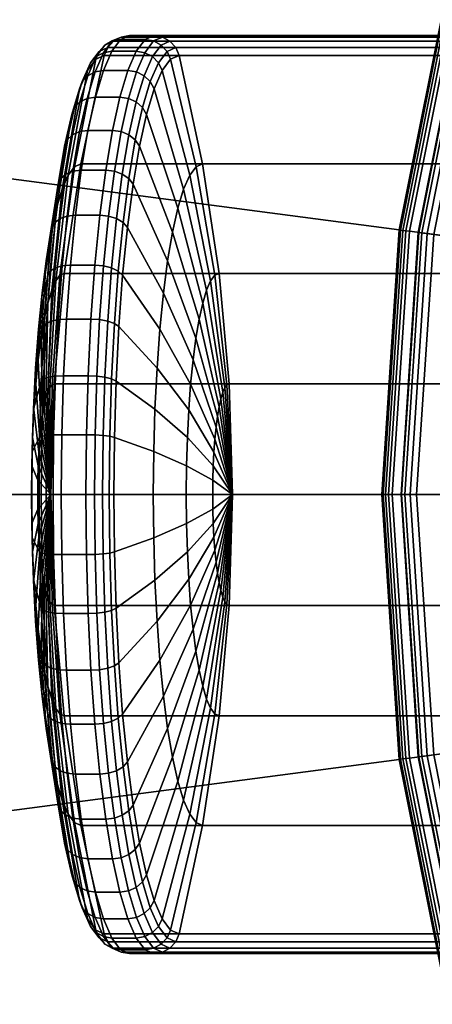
# Model space of a CAD drawing. Header units: inches. Extents: x -213 to 429, y -72 to 85.
# Tile 633 of 656: x 390.539 to 390.849, y 70.517 to 71.256. Entities that reach past the tile are written whole.
import ezdxf
from ezdxf.enums import TextEntityAlignment as Align

# ---------------------------------------------------------------- set-up
doc = ezdxf.new("R2010")
doc.units = ezdxf.units.IN
doc.header["$LTSCALE"] = 96
doc.header["$MEASUREMENT"] = 0
for name, color, linetype in [('A-FURN-3-BE_HOLD-BKCASE-BOTTOM-WOOD-HORIZONTAL', 33, 'Continuous'), ('A-FURN-3-BE_HOLD-BKCASE-SHELF-WOOD-HORIZONTAL', 33, 'Continuous'), ('A-FURN-3-BE_HOLD-BKCASE-TOP-FALSE', 251, 'Continuous'), ('A-FURN-3-BE_HOLD-STOR-TOP-WOOD-HORIZONTAL', 33, 'Continuous'), ('A-FURN-3-COLLECTION-UMA-LIGHT-BASE', 254, 'Continuous'), ('A-FURN-3-COLLECTION-UMA-LIGHT-CAP', 254, 'Continuous'), ('A-FURN-3-COLLECTION-UMA-LIGHT-HANDLE', 33, 'Continuous'), ('A-FURN-3-COLLECTION-UMA-LIGHT-LENS', 31, 'Continuous'), ('A-FURN-HAWORTH-ATT', 251, 'Continuous')]:
    doc.layers.add(name, color=color, linetype=linetype)
doc.styles.get("Standard").update_dxf_attribs({"font": 'trebuc.ttf'})

# ---------------------------------------------------------------- blocks, each defined once
blk = doc.blocks.new('HCPL-UMT2-11-3D-3')
at = {"layer": 'A-FURN-3-COLLECTION-UMA-LIGHT-BASE', "invisible_edges": 10}
for points in [[(-2.55494, 0.30015, 29.09843), (-2.47191, 0.71238, 29.09843), (2.47192, 0.71238, 29.09843), (2.55495, 0.30015, 29.09843)], [(-2.56971, -0.1201, 29.09843), (-2.55494, 0.30015, 29.09843), (2.55495, 0.30015, 29.09843), (2.56972, -0.1201, 29.09843)], [(-2.51581, -0.53715, 29.09843), (-2.56971, -0.1201, 29.09843), (2.56972, -0.1201, 29.09843), (2.51582, -0.53715, 29.09843)]]:
    blk.add_3dface(points, dxfattribs=at)
at = {"layer": 'A-FURN-HAWORTH-ATT', "flags": 1}
for tag, p in [('HAWMC', (0, 0)), ('HAWPN', (0, -0.16667)), ('HAWSN', (0, -0.33333))]:
    blk.add_attdef(tag, text='', height=0.1, dxfattribs=at).set_placement(p, align=Align.TOP_CENTER)
at = {"layer": 'A-FURN-3-COLLECTION-UMA-LIGHT-BASE'}
mesh = blk.add_polymesh((2, 77), dxfattribs=at)
for k, corner in enumerate([(0.86189, -2.63885, 29.92788), (0.91136, -2.57342, 29.45784), (0.91684, -2.56888, 29.43458), (0.92775, -2.56255, 29.41377), (0.94314, -2.55484, 29.39657), (0.96194, -2.54615, 29.38378), (0.98303, -2.53689, 29.3759), (1.00533, -2.52748, 29.37323), (1.4037, -2.32992, 29.37323), (1.76452, -2.0701, 29.37323), (2.0782, -1.75498, 29.37323), (2.33635, -1.39296, 29.37323), (2.53207, -0.99372, 29.37323), (2.66013, -0.56792, 29.37323), (2.71711, -0.12696, 29.37323), (2.70149, 0.3174, 29.37323), (2.61369, 0.75328, 29.37323), (2.45605, 1.16903, 29.37323), (2.23278, 1.55354, 29.37323), (1.94984, 1.89654, 29.37323), (1.61481, 2.18886, 29.37323), (1.23663, 2.4227, 29.37323), (0.82541, 2.5918, 29.37323), (0.39213, 2.69164, 29.37323), (0.36359, 2.69613, 29.37673), (0.33675, 2.70076, 29.38702), (0.31319, 2.70535, 29.40348), (0.29433, 2.70973, 29.42518), (0.28121, 2.71376, 29.45085), (0.2747, 2.71731, 29.47899), (0.27014, 2.72201, 29.5221), (0.26038, 2.72764, 29.57077), (0.24208, 2.73374, 29.61682), (0.21572, 2.73996, 29.6588), (0.18198, 2.74585, 29.69516), (0.14244, 2.75107, 29.72526), (0.09763, 2.75503, 29.74696), (0.04973, 2.75765, 29.76091), (-0.00001, 2.75848, 29.76525), (-0.04975, 2.75765, 29.76091), (-0.09765, 2.75503, 29.74696), (-0.14247, 2.75106, 29.72526), (-0.182, 2.74585, 29.69516), (-0.21574, 2.73996, 29.6588), (-0.2421, 2.73374, 29.61682), (-0.2604, 2.72763, 29.57077), (-0.27016, 2.722, 29.5221), (-0.27469, 2.71731, 29.47899), (-0.2812, 2.71376, 29.45085), (-0.29431, 2.70973, 29.42518), (-0.31322, 2.70535, 29.40348), (-0.33678, 2.70076, 29.38702), (-0.36361, 2.69612, 29.37673), (-0.39215, 2.69164, 29.37323), (-0.82543, 2.59179, 29.37323), (-1.23665, 2.42268, 29.37323), (-1.61483, 2.18884, 29.37323), (-1.94986, 1.89652, 29.37323), (-2.23278, 1.55351, 29.37323), (-2.45605, 1.169, 29.37323), (-2.61369, 0.75325, 29.37323), (-2.70149, 0.31737, 29.37323), (-2.7171, -0.12699, 29.37323), (-2.66011, -0.56796, 29.37323), (-2.53205, -0.99375, 29.37323), (-2.33632, -1.39299, 29.37323), (-2.07817, -1.755, 29.37323), (-1.76449, -2.07013, 29.37323), (-1.40366, -2.32994, 29.37323), (-1.00532, -2.52749, 29.37323), (-0.98302, -2.53689, 29.3759), (-0.96193, -2.54615, 29.38378), (-0.94313, -2.55484, 29.39657), (-0.92774, -2.56255, 29.41377), (-0.91683, -2.56888, 29.43458), (-0.91135, -2.57342, 29.45784), (-0.86185, -2.63886, 29.92788), (0.76323, -2.0306, 30.42788), (0.81314, -2.01362, 29.95784), (0.81807, -2.01186, 29.93458), (0.82722, -2.00857, 29.91377), (0.83981, -2.00397, 29.89657), (0.85499, -1.9983, 29.88378), (0.87186, -1.99185, 29.8759), (0.88954, -1.9849, 29.87323), (1.10237, -1.82976, 30.12323), (1.38573, -1.62572, 30.12323), (1.63207, -1.37824, 30.12323), (1.83481, -1.09393, 30.12323), (1.98851, -0.7804, 30.12323), (2.08908, -0.44601, 30.12323), (2.13383, -0.09971, 30.12323), (2.12156, 0.24926, 30.12323), (2.05261, 0.59157, 30.12323), (1.92881, 0.91807, 30.12323), (1.75347, 1.22004, 30.12323), (1.53127, 1.48941, 30.12323), (1.26816, 1.71898, 30.12323), (0.97117, 1.90261, 30.12323), (0.64822, 2.03541, 30.12323), (0.30795, 2.11382, 30.37323), (0.28549, 2.11698, 30.37673), (0.26431, 2.11972, 30.38702), (0.24566, 2.12197, 30.40348), (0.23064, 2.12365, 30.42518), (0.22015, 2.12476, 30.45085), (0.21483, 2.12531, 30.47899), (0.21096, 2.1257, 30.5221), (0.203, 2.12647, 30.57077), (0.18842, 2.12781, 30.61682), (0.16766, 2.12955, 30.6588), (0.14126, 2.13146, 30.69516), (0.11046, 2.13328, 30.72526), (0.07565, 2.1348, 30.74696), (0.03851, 2.13579, 30.76091), (-0.00001, 2.13614, 30.76525), (-0.03853, 2.13579, 30.76091), (-0.07567, 2.1348, 30.74696), (-0.11047, 2.13328, 30.72526), (-0.14128, 2.13146, 30.69516), (-0.16768, 2.12955, 30.6588), (-0.18844, 2.12781, 30.61682), (-0.20301, 2.12647, 30.57077), (-0.21097, 2.12569, 30.5221), (-0.21484, 2.12531, 30.47899), (-0.22017, 2.12476, 30.45085), (-0.23066, 2.12365, 30.42518), (-0.24567, 2.12196, 30.40348), (-0.26432, 2.11972, 30.38702), (-0.2855, 2.11697, 30.37673), (-0.30797, 2.11382, 30.37323), (-0.64823, 2.0354, 30.12323), (-0.97118, 1.9026, 30.12323), (-1.26817, 1.71896, 30.12323), (-1.53128, 1.48939, 30.12323), (-1.75347, 1.22002, 30.12323), (-1.92881, 0.91804, 30.12323), (-2.0526, 0.59154, 30.12323), (-2.12156, 0.24923, 30.12323), (-2.13382, -0.09973, 30.12323), (-2.08906, -0.44604, 30.12323), (-1.98849, -0.78042, 30.12323), (-1.83478, -1.09396, 30.12323), (-1.63205, -1.37826, 30.12323), (-1.3857, -1.62573, 30.12323), (-1.10233, -1.82977, 30.12323), (-0.8895, -1.98491, 29.87323), (-0.87182, -1.99186, 29.8759), (-0.85495, -1.99831, 29.88378), (-0.83978, -2.00398, 29.89657), (-0.82718, -2.00858, 29.91377), (-0.81803, -2.01187, 29.93458), (-0.8131, -2.01363, 29.95784), (-0.76319, -2.03061, 30.42788)]):
    mesh.set_mesh_vertex(divmod(k, 77), corner)
mesh = blk.add_polymesh((2, 17), dxfattribs=at)
for k, corner in enumerate([(-0.47867, -2.42367, 29.09843), (-0.88626, -2.30604, 29.09843), (-1.26772, -2.12041, 29.09843), (-1.6118, -1.87226, 29.09843), (-1.90835, -1.5689, 29.09843), (-2.14863, -1.21928, 29.09843), (-2.32555, -0.8337, 29.09843), (-2.43389, -0.42354, 29.09843), (-2.47046, -0.00089, 29.09843), (-2.43419, 0.42178, 29.09843), (-2.32614, 0.83202, 29.09843), (-2.14949, 1.21772, 29.09843), (-1.90947, 1.56751, 29.09843), (-1.61313, 1.87109, 29.09843), (-1.26923, 2.11948, 29.09843), (-0.8879, 2.30538, 29.09843), (-0.48039, 2.4233, 29.09843), (-0.47867, -2.42367, 29), (-0.88626, -2.30604, 29), (-1.26772, -2.12041, 29), (-1.6118, -1.87226, 29), (-1.90835, -1.5689, 29), (-2.14863, -1.21928, 29), (-2.32555, -0.8337, 29), (-2.43389, -0.42354, 29), (-2.47046, -0.00089, 29), (-2.43419, 0.42178, 29), (-2.32614, 0.83202, 29), (-2.14949, 1.21772, 29), (-1.90947, 1.56751, 29), (-1.61313, 1.87109, 29), (-1.26923, 2.11948, 29), (-0.8879, 2.30538, 29), (-0.48039, 2.4233, 29)]):
    mesh.set_mesh_vertex(divmod(k, 17), corner)
mesh = blk.add_polymesh((2, 17), dxfattribs=at)
for k, corner in enumerate([(-0.40162, -2.03357, 29), (-0.74361, -1.93487, 29), (-1.06367, -1.77912, 29), (-1.35237, -1.57091, 29), (-1.60119, -1.31638, 29), (-1.80279, -1.02303, 29), (-1.95123, -0.69952, 29), (-2.04214, -0.35537, 29), (-2.07283, -0.00075, 29), (-2.04239, 0.35389, 29), (-1.95173, 0.6981, 29), (-1.80352, 1.02172, 29), (-1.60213, 1.31521, 29), (-1.35349, 1.56992, 29), (-1.06494, 1.77834, 29), (-0.74499, 1.93431, 29), (-0.40307, 2.03325, 29), (-0.40162, -2.03357, 29.09843), (-0.74361, -1.93487, 29.09843), (-1.06367, -1.77912, 29.09843), (-1.35237, -1.57091, 29.09843), (-1.60119, -1.31638, 29.09843), (-1.80279, -1.02303, 29.09843), (-1.95123, -0.69952, 29.09843), (-2.04214, -0.35537, 29.09843), (-2.07283, -0.00075, 29.09843), (-2.04239, 0.35389, 29.09843), (-1.95173, 0.6981, 29.09843), (-1.80352, 1.02172, 29.09843), (-1.60213, 1.31521, 29.09843), (-1.35349, 1.56992, 29.09843), (-1.06494, 1.77834, 29.09843), (-0.74499, 1.93431, 29.09843), (-0.40307, 2.03325, 29.09843)]):
    mesh.set_mesh_vertex(divmod(k, 17), corner)
at = {"layer": 'A-FURN-3-COLLECTION-UMA-LIGHT-CAP'}
mesh = blk.add_polymesh((9, 9), dxfattribs=at)
for k, corner in enumerate([(-1.26913, 0.73272, 40.17836), (-1.27182, 0.73427, 40.17495), (-1.27318, 0.73506, 40.17061), (-1.30588, 0.75394, 39.91908), (-1.3056, 0.75377, 39.91405), (-1.30352, 0.75258, 39.90962), (-1.30004, 0.75056, 39.90659), (-1.29577, 0.7481, 39.90551), (-0.91514, 0.52835, 39.81754), (-1.35391, 0.5608, 40.17836), (-1.35678, 0.56199, 40.17495), (-1.35823, 0.56259, 40.17061), (-1.39312, 0.57704, 39.91908), (-1.39282, 0.57691, 39.91405), (-1.3906, 0.57599, 39.90962), (-1.38688, 0.57445, 39.90659), (-1.38234, 0.57257, 39.90551), (-0.97628, 0.40438, 39.81754), (-1.41553, 0.37928, 40.17836), (-1.41853, 0.38008, 40.17495), (-1.42005, 0.38049, 40.17061), (-1.45652, 0.39026, 39.91908), (-1.4562, 0.39018, 39.91405), (-1.45389, 0.38955, 39.90962), (-1.45, 0.38851, 39.90659), (-1.44525, 0.38724, 39.90551), (-1.02071, 0.27349, 39.81754), (-1.45293, 0.19127, 40.17836), (-1.45601, 0.19167, 40.17495), (-1.45756, 0.19188, 40.17061), (-1.49501, 0.19681, 39.91908), (-1.49468, 0.19676, 39.91405), (-1.4923, 0.19645, 39.90962), (-1.48831, 0.19593, 39.90659), (-1.48343, 0.19528, 39.90551), (-1.04768, 0.13791, 39.81754), (-1.46547, -0.00002, 40.17836), (-1.46857, -0.00002, 40.17495), (-1.47014, -0.00002, 40.17061), (-1.50791, -0.00002, 39.91908), (-1.50757, -0.00002, 39.91405), (-1.50518, -0.00002, 39.90962), (-1.50115, -0.00002, 39.90659), (-1.49623, -0.00002, 39.90551), (-1.05672, -0.00002, 39.81754), (-1.45293, -0.1913, 40.17836), (-1.45601, -0.1917, 40.17495), (-1.45756, -0.19191, 40.17061), (-1.49501, -0.19684, 39.91908), (-1.49468, -0.19679, 39.91405), (-1.4923, -0.19648, 39.90962), (-1.48831, -0.19596, 39.90659), (-1.48343, -0.19531, 39.90551), (-1.04768, -0.13795, 39.81754), (-1.41553, -0.37931, 40.17836), (-1.41853, -0.38011, 40.17495), (-1.42005, -0.38052, 40.17061), (-1.45652, -0.39029, 39.91908), (-1.4562, -0.39021, 39.91405), (-1.45389, -0.38959, 39.90962), (-1.45, -0.38854, 39.90659), (-1.44525, -0.38727, 39.90551), (-1.02071, -0.27352, 39.81754), (-1.35391, -0.56083, 40.17836), (-1.35678, -0.56202, 40.17495), (-1.35823, -0.56262, 40.17061), (-1.39312, -0.57707, 39.91908), (-1.39282, -0.57694, 39.91405), (-1.3906, -0.57602, 39.90962), (-1.38688, -0.57448, 39.90659), (-1.38234, -0.5726, 39.90551), (-0.97628, -0.40441, 39.81754), (-1.26913, -0.73275, 40.17836), (-1.27182, -0.73431, 40.17495), (-1.27318, -0.73509, 40.17061), (-1.30588, -0.75397, 39.91908), (-1.3056, -0.75381, 39.91405), (-1.30352, -0.75261, 39.90962), (-1.30004, -0.75059, 39.90659), (-1.29577, -0.74813, 39.90551), (-0.91514, -0.52838, 39.81754)]):
    mesh.set_mesh_vertex(divmod(k, 9), corner)
at = {"layer": 'A-FURN-3-COLLECTION-UMA-LIGHT-HANDLE'}
mesh = blk.add_polymesh((9, 9), dxfattribs=at)
for k, corner in enumerate([(-1.77067, -0.00002, 39.33177), (-1.77884, 0.04157, 39.26016), (-1.78195, 0.083, 39.18807), (-1.77997, 0.12412, 39.11575), (-1.77292, 0.16477, 39.04349), (-1.77112, 0.16775, 39.03801), (-1.7674, 0.17014, 39.03326), (-1.76215, 0.17169, 39.02975), (-1.75595, 0.17223, 39.02789), (-1.77067, -0.00002, 39.33177), (-1.77794, 0.05062, 39.26614), (-1.78015, 0.10106, 39.2), (-1.77729, 0.15112, 39.1336), (-1.76937, 0.20061, 39.06718), (-1.7675, 0.20424, 39.06212), (-1.76373, 0.20716, 39.05771), (-1.75845, 0.20904, 39.05443), (-1.75224, 0.20969, 39.05264), (-1.77067, -0.00002, 39.33177), (-1.77688, 0.0588, 39.27323), (-1.77803, 0.11738, 39.21416), (-1.77411, 0.17553, 39.15477), (-1.76515, 0.23303, 39.09529), (-1.76321, 0.23724, 39.09074), (-1.75937, 0.24062, 39.08674), (-1.75405, 0.24281, 39.08372), (-1.74783, 0.24357, 39.08202), (-1.77067, -0.00002, 39.33177), (-1.77566, 0.06597, 39.28132), (-1.7756, 0.1317, 39.23031), (-1.77049, 0.19695, 39.17892), (-1.76034, 0.26145, 39.12734), (-1.75831, 0.26618, 39.12337), (-1.7544, 0.26997, 39.11984), (-1.74904, 0.27243, 39.11712), (-1.7428, 0.27328, 39.11553), (-1.77067, -0.00002, 39.33177), (-1.77432, 0.07201, 39.29027), (-1.77292, 0.14377, 39.24816), (-1.76648, 0.21499, 39.20562), (-1.75501, 0.2854, 39.16279), (-1.75289, 0.29056, 39.15946), (-1.74891, 0.29471, 39.15644), (-1.74349, 0.29739, 39.15406), (-1.73723, 0.29832, 39.15258), (-1.77067, -0.00002, 39.33177), (-1.77287, 0.07682, 39.29992), (-1.77003, 0.15338, 39.26743), (-1.76216, 0.22935, 39.23442), (-1.74927, 0.30447, 39.20102), (-1.74705, 0.30997, 39.19839), (-1.74298, 0.31439, 39.19592), (-1.73751, 0.31726, 39.1939), (-1.73123, 0.31825, 39.19254), (-1.77067, -0.00002, 39.33177), (-1.77134, 0.08032, 39.3101), (-1.76698, 0.16036, 39.28776), (-1.75759, 0.23979, 39.26483), (-1.74321, 0.31833, 39.24139), (-1.74088, 0.32408, 39.23948), (-1.73672, 0.3287, 39.23761), (-1.73119, 0.3317, 39.23597), (-1.7249, 0.33273, 39.23474), (-1.77067, -0.00002, 39.33177), (-1.76976, 0.08244, 39.32066), (-1.76382, 0.16459, 39.30883), (-1.75286, 0.24613, 39.29633), (-1.73694, 0.32674, 39.28321), (-1.73449, 0.33264, 39.28205), (-1.73024, 0.33739, 39.28078), (-1.72465, 0.34046, 39.27954), (-1.71834, 0.34152, 39.27845), (-1.77067, -0.00002, 39.33177), (-1.76815, 0.08316, 39.33139), (-1.7606, 0.16601, 39.33026), (-1.74805, 0.24825, 39.32838), (-1.73055, 0.32956, 39.32575), (-1.72799, 0.33551, 39.32536), (-1.72364, 0.3403, 39.32471), (-1.718, 0.3434, 39.32386), (-1.71166, 0.34447, 39.32291)]):
    mesh.set_mesh_vertex(divmod(k, 9), corner)
mesh = blk.add_polymesh((2, 34), dxfattribs=dict(at, n_close=True))
for k, corner in enumerate([(-1.3918, -0.34343, 41.28536), (-1.38615, -0.34033, 41.28451), (-1.38181, -0.33554, 41.28386), (-1.37925, -0.32959, 41.28348), (-1.36178, -0.24828, 41.28085), (-1.34925, -0.16604, 41.27897), (-1.34172, -0.08318, 41.27784), (-1.3392, -0.00002, 41.27747), (-1.34172, 0.08315, 41.27784), (-1.34925, 0.16601, 41.27897), (-1.36178, 0.24825, 41.28085), (-1.37925, 0.32955, 41.28348), (-1.38181, 0.33551, 41.28386), (-1.38615, 0.3403, 41.28451), (-1.3918, 0.3434, 41.28536), (-1.39813, 0.34447, 41.28631), (-1.4165, 0.34447, 41.28907), (-1.42283, 0.3434, 41.29002), (-1.42848, 0.3403, 41.29087), (-1.43282, 0.33551, 41.29152), (-1.43538, 0.32956, 41.2919), (-1.45288, 0.24825, 41.29453), (-1.46543, 0.16601, 41.29642), (-1.47298, 0.08315, 41.29755), (-1.4755, -0.00002, 41.29793), (-1.47298, -0.08319, 41.29755), (-1.46543, -0.16604, 41.29642), (-1.45288, -0.24828, 41.29453), (-1.43538, -0.32959, 41.2919), (-1.43282, -0.33554, 41.29152), (-1.42848, -0.34033, 41.29087), (-1.42283, -0.34343, 41.29002), (-1.4165, -0.3445, 41.28907), (-1.39813, -0.3445, 41.28631), (-1.68696, -0.34343, 39.3192), (-1.68132, -0.34033, 39.31836), (-1.67698, -0.33554, 39.3177), (-1.67441, -0.32959, 39.31732), (-1.65694, -0.24828, 39.3147), (-1.64442, -0.16604, 39.31282), (-1.63689, -0.08318, 39.31169), (-1.63437, -0.00002, 39.31131), (-1.63689, 0.08315, 39.31169), (-1.64442, 0.16601, 39.31282), (-1.65695, 0.24825, 39.3147), (-1.67442, 0.32956, 39.31732), (-1.67698, 0.33551, 39.31771), (-1.68132, 0.3403, 39.31836), (-1.68696, 0.3434, 39.3192), (-1.6933, 0.34447, 39.32016), (-1.71166, 0.34447, 39.32291), (-1.718, 0.3434, 39.32386), (-1.72365, 0.3403, 39.32471), (-1.72799, 0.33551, 39.32536), (-1.73055, 0.32956, 39.32575), (-1.74805, 0.24825, 39.32838), (-1.7606, 0.16601, 39.33026), (-1.76815, 0.08316, 39.33139), (-1.77067, -0.00002, 39.33177), (-1.76815, -0.08319, 39.33139), (-1.7606, -0.16604, 39.33026), (-1.74805, -0.24828, 39.32838), (-1.73055, -0.32959, 39.32575), (-1.72799, -0.33554, 39.32536), (-1.72365, -0.34033, 39.32471), (-1.718, -0.34343, 39.32386), (-1.71166, -0.3445, 39.32291), (-1.6933, -0.3445, 39.32016)]):
    mesh.set_mesh_vertex(divmod(k, 34), corner)
mesh = blk.add_polymesh((9, 9), dxfattribs=at)
for k, corner in enumerate([(-1.75595, 0.17223, 39.02789), (-1.73759, 0.17223, 39.02513), (-1.73112, 0.17169, 39.02509), (-1.72507, 0.17014, 39.0269), (-1.72012, 0.16775, 39.03035), (-1.71679, 0.16477, 39.03507), (-1.68886, 0.12412, 39.10208), (-1.66576, 0.083, 39.17063), (-1.64758, 0.04157, 39.24046), (-1.75224, 0.20969, 39.05264), (-1.73387, 0.2097, 39.04988), (-1.72741, 0.20904, 39.04977), (-1.7214, 0.20716, 39.05136), (-1.7165, 0.20424, 39.05446), (-1.71323, 0.20061, 39.05875), (-1.68618, 0.15112, 39.11992), (-1.66397, 0.10105, 39.18256), (-1.64668, 0.05061, 39.24644), (-1.74783, 0.24357, 39.08202), (-1.72946, 0.24357, 39.07927), (-1.72301, 0.24282, 39.07906), (-1.71704, 0.24063, 39.08038), (-1.7122, 0.23724, 39.08308), (-1.70901, 0.23303, 39.08686), (-1.68301, 0.17553, 39.1411), (-1.66185, 0.11738, 39.19672), (-1.64562, 0.05879, 39.25353), (-1.7428, 0.27328, 39.11553), (-1.72443, 0.27329, 39.11277), (-1.718, 0.27244, 39.11246), (-1.71207, 0.26998, 39.11348), (-1.7073, 0.26618, 39.11571), (-1.7042, 0.26145, 39.11891), (-1.67938, 0.19694, 39.16524), (-1.65942, 0.1317, 39.21287), (-1.6444, 0.06597, 39.26162), (-1.73723, 0.29832, 39.15258), (-1.71887, 0.29832, 39.14982), (-1.71246, 0.29739, 39.1494), (-1.70658, 0.29471, 39.15008), (-1.70188, 0.29056, 39.1518), (-1.69888, 0.2854, 39.15436), (-1.67537, 0.21499, 39.19194), (-1.65674, 0.14377, 39.23072), (-1.64306, 0.07201, 39.27056), (-1.73123, 0.31825, 39.19254), (-1.71287, 0.31825, 39.18979), (-1.70647, 0.31726, 39.18924), (-1.70065, 0.3144, 39.18957), (-1.69604, 0.30997, 39.19073), (-1.69314, 0.30447, 39.1926), (-1.67105, 0.22935, 39.22074), (-1.65385, 0.15337, 39.24999), (-1.64161, 0.07682, 39.28021), (-1.7249, 0.33273, 39.23474), (-1.70654, 0.33273, 39.23198), (-1.70016, 0.3317, 39.23131), (-1.69439, 0.32871, 39.23125), (-1.68987, 0.32408, 39.23183), (-1.68708, 0.31833, 39.23297), (-1.66648, 0.23979, 39.25115), (-1.6508, 0.16035, 39.27032), (-1.64008, 0.08032, 39.2904), (-1.71834, 0.34152, 39.27845), (-1.69998, 0.34153, 39.27569), (-1.69362, 0.34046, 39.27488), (-1.68791, 0.33739, 39.27443), (-1.68348, 0.33264, 39.27439), (-1.6808, 0.32674, 39.27478), (-1.66175, 0.24612, 39.28265), (-1.64764, 0.16459, 39.29139), (-1.6385, 0.08244, 39.30095), (-1.71166, 0.34447, 39.32291), (-1.6933, 0.34447, 39.32016), (-1.68696, 0.3434, 39.3192), (-1.68132, 0.3403, 39.31836), (-1.67698, 0.33551, 39.3177), (-1.67441, 0.32956, 39.31732), (-1.65694, 0.24825, 39.3147), (-1.64442, 0.16601, 39.31282), (-1.63689, 0.08315, 39.31169)]):
    mesh.set_mesh_vertex(divmod(k, 9), corner)
mesh = blk.add_polymesh((9, 9), dxfattribs=at)
for k, corner in enumerate([(-1.77067, -0.00002, 39.33177), (-1.77884, -0.0416, 39.26016), (-1.78195, -0.08303, 39.18807), (-1.77997, -0.12415, 39.11575), (-1.77292, -0.1648, 39.04349), (-1.77113, -0.16778, 39.03801), (-1.7674, -0.17017, 39.03326), (-1.76215, -0.17172, 39.02975), (-1.75595, -0.17226, 39.02789), (-1.77067, -0.00002, 39.33177), (-1.77955, -0.03184, 39.2554), (-1.78337, -0.06355, 39.17857), (-1.7821, -0.09502, 39.10155), (-1.77575, -0.12614, 39.02464), (-1.77401, -0.12842, 39.01881), (-1.77032, -0.13025, 39.01379), (-1.7651, -0.13143, 39.01011), (-1.75891, -0.13184, 39.00818), (-1.77067, -0.00002, 39.33177), (-1.78007, -0.02154, 39.25195), (-1.78441, -0.04299, 39.17166), (-1.78365, -0.06427, 39.09123), (-1.77781, -0.08531, 39.01093), (-1.7761, -0.08686, 39.00486), (-1.77245, -0.0881, 38.99964), (-1.76725, -0.0889, 38.99583), (-1.76106, -0.08917, 38.99385), (-1.77067, -0.00002, 39.33177), (-1.78039, -0.01087, 39.24985), (-1.78504, -0.02169, 39.16747), (-1.78459, -0.03242, 39.08496), (-1.77906, -0.04303, 39.00262), (-1.77737, -0.04381, 38.99639), (-1.77374, -0.04444, 38.99105), (-1.76855, -0.04484, 38.98716), (-1.76237, -0.04498, 38.98516), (-1.77067, -0.00002, 39.33177), (-1.78049, -0.00002, 39.24914), (-1.78525, -0.00002, 39.16607), (-1.78491, -0.00002, 39.08286), (-1.77948, -0.00002, 38.99983), (-1.7778, -0.00002, 38.99355), (-1.77417, -0.00002, 38.98817), (-1.76898, -0.00002, 38.98426), (-1.76281, -0.00002, 38.98224), (-1.77067, -0.00002, 39.33177), (-1.78039, 0.01084, 39.24985), (-1.78504, 0.02166, 39.16747), (-1.78459, 0.03239, 39.08496), (-1.77906, 0.043, 39.00262), (-1.77737, 0.04378, 38.99639), (-1.77374, 0.0444, 38.99105), (-1.76855, 0.04481, 38.98716), (-1.76237, 0.04495, 38.98516), (-1.77067, -0.00002, 39.33177), (-1.78007, 0.02151, 39.25195), (-1.78441, 0.04296, 39.17166), (-1.78365, 0.06424, 39.09123), (-1.77781, 0.08528, 39.01093), (-1.7761, 0.08683, 39.00486), (-1.77245, 0.08806, 38.99964), (-1.76725, 0.08887, 38.99583), (-1.76106, 0.08914, 38.99385), (-1.77067, -0.00002, 39.33177), (-1.77955, 0.03181, 39.2554), (-1.78337, 0.06352, 39.17857), (-1.7821, 0.09499, 39.10155), (-1.77575, 0.12611, 39.02464), (-1.77401, 0.12839, 39.01881), (-1.77032, 0.13022, 39.01379), (-1.7651, 0.1314, 39.01011), (-1.75891, 0.13181, 39.00818), (-1.77067, -0.00002, 39.33177), (-1.77884, 0.04157, 39.26016), (-1.78195, 0.083, 39.18807), (-1.77997, 0.12412, 39.11575), (-1.77292, 0.16477, 39.04349), (-1.77112, 0.16775, 39.03801), (-1.7674, 0.17014, 39.03326), (-1.76215, 0.17169, 39.02975), (-1.75595, 0.17223, 39.02789)]):
    mesh.set_mesh_vertex(divmod(k, 9), corner)
mesh = blk.add_polymesh((9, 9), dxfattribs=at)
for k, corner in enumerate([(-1.75595, -0.17226, 39.02789), (-1.73759, -0.17226, 39.02513), (-1.73112, -0.17172, 39.02509), (-1.72507, -0.17017, 39.0269), (-1.72012, -0.16778, 39.03035), (-1.71679, -0.1648, 39.03507), (-1.68886, -0.12415, 39.10208), (-1.66576, -0.08303, 39.17063), (-1.64758, -0.0416, 39.24046), (-1.75891, -0.13184, 39.00818), (-1.74055, -0.13185, 39.00542), (-1.73407, -0.13144, 39.00544), (-1.728, -0.13025, 39.00743), (-1.723, -0.12842, 39.01115), (-1.71962, -0.12614, 39.01621), (-1.691, -0.09502, 39.08788), (-1.66719, -0.06355, 39.16113), (-1.64829, -0.03184, 39.2357), (-1.76106, -0.08917, 38.99385), (-1.7427, -0.08918, 38.99109), (-1.73621, -0.0889, 38.99117), (-1.73012, -0.0881, 38.99328), (-1.72509, -0.08686, 38.9972), (-1.72167, -0.08531, 39.00251), (-1.69255, -0.06427, 39.07755), (-1.66823, -0.04299, 39.15423), (-1.64881, -0.02154, 39.23224), (-1.76237, -0.04498, 38.98516), (-1.74401, -0.04498, 38.9824), (-1.73751, -0.04484, 38.9825), (-1.73141, -0.04444, 38.98469), (-1.72636, -0.04381, 38.98873), (-1.72292, -0.04303, 38.99419), (-1.69349, -0.03242, 39.07129), (-1.66886, -0.02169, 39.15004), (-1.64913, -0.01087, 39.23014), (-1.76281, -0.00002, 38.98224), (-1.74444, -0.00002, 38.97949), (-1.73795, -0.00002, 38.97959), (-1.73184, -0.00002, 38.98181), (-1.72679, -0.00002, 38.98589), (-1.72334, -0.00002, 38.9914), (-1.6938, -0.00002, 39.06919), (-1.66907, -0.00002, 39.14863), (-1.64923, -0.00002, 39.22944), (-1.76237, 0.04495, 38.98516), (-1.74401, 0.04495, 38.9824), (-1.73751, 0.04481, 38.9825), (-1.73141, 0.04441, 38.98469), (-1.72636, 0.04378, 38.98873), (-1.72292, 0.043, 38.99419), (-1.69349, 0.03239, 39.07129), (-1.66886, 0.02166, 39.15004), (-1.64913, 0.01084, 39.23014), (-1.76106, 0.08914, 38.99385), (-1.7427, 0.08914, 38.99109), (-1.73621, 0.08887, 38.99117), (-1.73012, 0.08807, 38.99328), (-1.72509, 0.08683, 38.9972), (-1.72167, 0.08528, 39.00251), (-1.69254, 0.06424, 39.07755), (-1.66823, 0.04295, 39.15423), (-1.64881, 0.02151, 39.23224), (-1.75891, 0.13181, 39.00818), (-1.74055, 0.13181, 39.00542), (-1.73407, 0.1314, 39.00544), (-1.728, 0.13022, 39.00743), (-1.723, 0.12839, 39.01115), (-1.71962, 0.12611, 39.01621), (-1.691, 0.09499, 39.08788), (-1.66719, 0.06352, 39.16113), (-1.64829, 0.03181, 39.2357), (-1.75595, 0.17223, 39.02789), (-1.73759, 0.17223, 39.02513), (-1.73112, 0.17169, 39.02509), (-1.72507, 0.17014, 39.0269), (-1.72012, 0.16775, 39.03035), (-1.71679, 0.16477, 39.03507), (-1.68886, 0.12412, 39.10208), (-1.66576, 0.083, 39.17063), (-1.64758, 0.04157, 39.24046)]):
    mesh.set_mesh_vertex(divmod(k, 9), corner)
mesh = blk.add_polymesh((9, 2), dxfattribs=at)
for k, corner in enumerate([(-1.64758, 0.04157, 39.24046), (-1.63437, -0.00002, 39.31131), (-1.64668, 0.05061, 39.24644), (-1.63437, -0.00002, 39.31131), (-1.64562, 0.05879, 39.25353), (-1.63437, -0.00002, 39.31131), (-1.6444, 0.06597, 39.26162), (-1.63437, -0.00002, 39.31131), (-1.64306, 0.07201, 39.27056), (-1.63437, -0.00002, 39.31131), (-1.64161, 0.07682, 39.28021), (-1.63437, -0.00002, 39.31131), (-1.64008, 0.08032, 39.2904), (-1.63437, -0.00002, 39.31131), (-1.6385, 0.08244, 39.30095), (-1.63437, -0.00002, 39.31131), (-1.63689, 0.08315, 39.31169), (-1.63437, -0.00002, 39.31131)]):
    mesh.set_mesh_vertex(divmod(k, 2), corner)
mesh = blk.add_polymesh((9, 2), dxfattribs=at)
for k, corner in enumerate([(-1.64758, -0.0416, 39.24046), (-1.63437, -0.00002, 39.31131), (-1.64829, -0.03184, 39.2357), (-1.63437, -0.00002, 39.31131), (-1.64881, -0.02154, 39.23224), (-1.63437, -0.00002, 39.31131), (-1.64913, -0.01087, 39.23014), (-1.63437, -0.00002, 39.31131), (-1.64923, -0.00002, 39.22944), (-1.63437, -0.00002, 39.31131), (-1.64913, 0.01084, 39.23014), (-1.63437, -0.00002, 39.31131), (-1.64881, 0.02151, 39.23224), (-1.63437, -0.00002, 39.31131), (-1.64829, 0.03181, 39.2357), (-1.63437, -0.00002, 39.31131), (-1.64758, 0.04157, 39.24046), (-1.63437, -0.00002, 39.31131)]):
    mesh.set_mesh_vertex(divmod(k, 2), corner)
mesh = blk.add_polymesh((9, 9), dxfattribs=at)
for k, corner in enumerate([(-1.77067, -0.00002, 39.33177), (-1.76815, -0.08319, 39.33139), (-1.7606, -0.16604, 39.33026), (-1.74805, -0.24828, 39.32838), (-1.73055, -0.32959, 39.32575), (-1.72799, -0.33554, 39.32536), (-1.72365, -0.34033, 39.32471), (-1.718, -0.34343, 39.32386), (-1.71166, -0.3445, 39.32291), (-1.77067, -0.00002, 39.33177), (-1.76976, -0.08247, 39.32066), (-1.76382, -0.16462, 39.30883), (-1.75286, -0.24616, 39.29633), (-1.73694, -0.32677, 39.28321), (-1.73449, -0.33267, 39.28205), (-1.73024, -0.33742, 39.28078), (-1.72465, -0.34049, 39.27954), (-1.71834, -0.34155, 39.27845), (-1.77067, -0.00002, 39.33177), (-1.77134, -0.08035, 39.3101), (-1.76698, -0.16039, 39.28776), (-1.75759, -0.23982, 39.26483), (-1.74321, -0.31836, 39.24139), (-1.74088, -0.32411, 39.23948), (-1.73672, -0.32873, 39.23761), (-1.73119, -0.33173, 39.23597), (-1.7249, -0.33276, 39.23474), (-1.77067, -0.00002, 39.33177), (-1.77287, -0.07685, 39.29992), (-1.77003, -0.15341, 39.26743), (-1.76216, -0.22938, 39.23442), (-1.74927, -0.3045, 39.20102), (-1.74705, -0.31, 39.19839), (-1.74298, -0.31442, 39.19592), (-1.73751, -0.31729, 39.1939), (-1.73124, -0.31828, 39.19254), (-1.77067, -0.00002, 39.33177), (-1.77432, -0.07204, 39.29027), (-1.77292, -0.1438, 39.24816), (-1.76648, -0.21502, 39.20562), (-1.75502, -0.28543, 39.16279), (-1.75289, -0.29059, 39.15946), (-1.74891, -0.29474, 39.15644), (-1.74349, -0.29742, 39.15406), (-1.73723, -0.29835, 39.15258), (-1.77067, -0.00002, 39.33177), (-1.77566, -0.066, 39.28132), (-1.7756, -0.13173, 39.23031), (-1.77049, -0.19698, 39.17892), (-1.76034, -0.26148, 39.12734), (-1.75831, -0.26621, 39.12337), (-1.7544, -0.27, 39.11984), (-1.74904, -0.27246, 39.11712), (-1.7428, -0.27331, 39.11553), (-1.77067, -0.00002, 39.33177), (-1.77688, -0.05883, 39.27323), (-1.77803, -0.11742, 39.21416), (-1.77411, -0.17557, 39.15477), (-1.76515, -0.23306, 39.09529), (-1.76321, -0.23727, 39.09074), (-1.75937, -0.24065, 39.08674), (-1.75405, -0.24285, 39.08372), (-1.74783, -0.2436, 39.08202), (-1.77067, -0.00002, 39.33177), (-1.77794, -0.05065, 39.26614), (-1.78015, -0.10109, 39.2), (-1.77729, -0.15115, 39.1336), (-1.76937, -0.20065, 39.06718), (-1.76751, -0.20427, 39.06212), (-1.76373, -0.20719, 39.05771), (-1.75845, -0.20907, 39.05443), (-1.75224, -0.20972, 39.05264), (-1.77067, -0.00002, 39.33177), (-1.77884, -0.0416, 39.26016), (-1.78195, -0.08303, 39.18807), (-1.77997, -0.12415, 39.11575), (-1.77292, -0.1648, 39.04349), (-1.77113, -0.16778, 39.03801), (-1.7674, -0.17017, 39.03326), (-1.76215, -0.17172, 39.02975), (-1.75595, -0.17226, 39.02789)]):
    mesh.set_mesh_vertex(divmod(k, 9), corner)
mesh = blk.add_polymesh((9, 2), dxfattribs=at)
for k, corner in enumerate([(-1.63689, -0.08318, 39.31169), (-1.63437, -0.00002, 39.31131), (-1.6385, -0.08247, 39.30095), (-1.63437, -0.00002, 39.31131), (-1.64008, -0.08035, 39.2904), (-1.63437, -0.00002, 39.31131), (-1.64161, -0.07685, 39.28021), (-1.63437, -0.00002, 39.31131), (-1.64306, -0.07204, 39.27056), (-1.63437, -0.00002, 39.31131), (-1.6444, -0.066, 39.26162), (-1.63437, -0.00002, 39.31131), (-1.64562, -0.05882, 39.25353), (-1.63437, -0.00002, 39.31131), (-1.64668, -0.05064, 39.24644), (-1.63437, -0.00002, 39.31131), (-1.64758, -0.0416, 39.24046), (-1.63437, -0.00002, 39.31131)]):
    mesh.set_mesh_vertex(divmod(k, 2), corner)
mesh = blk.add_polymesh((9, 9), dxfattribs=at)
for k, corner in enumerate([(-1.71166, -0.3445, 39.32291), (-1.6933, -0.3445, 39.32016), (-1.68696, -0.34343, 39.3192), (-1.68132, -0.34033, 39.31836), (-1.67698, -0.33554, 39.3177), (-1.67441, -0.32959, 39.31732), (-1.65694, -0.24828, 39.3147), (-1.64442, -0.16604, 39.31282), (-1.63689, -0.08318, 39.31169), (-1.71834, -0.34155, 39.27845), (-1.69998, -0.34156, 39.27569), (-1.69362, -0.34049, 39.27488), (-1.68791, -0.33742, 39.27443), (-1.68348, -0.33267, 39.2744), (-1.6808, -0.32677, 39.27478), (-1.66175, -0.24615, 39.28265), (-1.64764, -0.16462, 39.29139), (-1.6385, -0.08247, 39.30095), (-1.7249, -0.33276, 39.23474), (-1.70654, -0.33277, 39.23198), (-1.70016, -0.33173, 39.23131), (-1.69439, -0.32874, 39.23125), (-1.68987, -0.32411, 39.23183), (-1.68708, -0.31836, 39.23297), (-1.66648, -0.23982, 39.25115), (-1.6508, -0.16038, 39.27032), (-1.64008, -0.08035, 39.2904), (-1.73124, -0.31828, 39.19254), (-1.71287, -0.31828, 39.18979), (-1.70647, -0.31729, 39.18924), (-1.70065, -0.31443, 39.18957), (-1.69604, -0.31, 39.19073), (-1.69314, -0.3045, 39.1926), (-1.67105, -0.22938, 39.22074), (-1.65385, -0.1534, 39.24999), (-1.64161, -0.07685, 39.28021), (-1.73723, -0.29835, 39.15258), (-1.71887, -0.29835, 39.14982), (-1.71246, -0.29742, 39.1494), (-1.70658, -0.29474, 39.15008), (-1.70188, -0.29059, 39.1518), (-1.69888, -0.28543, 39.15436), (-1.67537, -0.21502, 39.19194), (-1.65674, -0.1438, 39.23073), (-1.64306, -0.07204, 39.27056), (-1.7428, -0.27331, 39.11553), (-1.72443, -0.27332, 39.11277), (-1.718, -0.27247, 39.11246), (-1.71207, -0.27001, 39.11348), (-1.7073, -0.26621, 39.11571), (-1.7042, -0.26148, 39.11891), (-1.67938, -0.19697, 39.16524), (-1.65942, -0.13173, 39.21287), (-1.6444, -0.066, 39.26162), (-1.74783, -0.2436, 39.08202), (-1.72946, -0.24361, 39.07927), (-1.72302, -0.24285, 39.07906), (-1.71704, -0.24066, 39.08038), (-1.7122, -0.23727, 39.08308), (-1.70901, -0.23306, 39.08686), (-1.68301, -0.17556, 39.1411), (-1.66185, -0.11741, 39.19672), (-1.64562, -0.05882, 39.25353), (-1.75224, -0.20972, 39.05264), (-1.73388, -0.20973, 39.04988), (-1.72741, -0.20907, 39.04977), (-1.7214, -0.20719, 39.05136), (-1.7165, -0.20427, 39.05446), (-1.71323, -0.20065, 39.05875), (-1.68618, -0.15115, 39.11992), (-1.66397, -0.10108, 39.18256), (-1.64668, -0.05064, 39.24644), (-1.75595, -0.17226, 39.02789), (-1.73759, -0.17226, 39.02513), (-1.73112, -0.17172, 39.02509), (-1.72507, -0.17017, 39.0269), (-1.72012, -0.16778, 39.03035), (-1.71679, -0.1648, 39.03507), (-1.68886, -0.12415, 39.10208), (-1.66576, -0.08303, 39.17063), (-1.64758, -0.0416, 39.24046)]):
    mesh.set_mesh_vertex(divmod(k, 9), corner)
at = {"layer": 'A-FURN-3-COLLECTION-UMA-LIGHT-LENS'}
mesh = blk.add_polymesh((9, 8), dxfattribs=at)
for k, corner in enumerate([(-1.26153, 0.72833, 39.88583), (-1.31157, 0.75722, 39.88583), (-1.31394, 0.75859, 39.88534), (-1.31602, 0.75979, 39.88392), (-1.31754, 0.76067, 39.88176), (-1.31832, 0.76112, 39.87912), (-2.61785, 1.5114, 29.88583), (-2.53177, 1.46171, 29.88583), (-1.3458, 0.55744, 39.88583), (-1.39918, 0.57955, 39.88583), (-1.40172, 0.5806, 39.88534), (-1.40394, 0.58152, 39.88392), (-1.40556, 0.58219, 39.88176), (-1.40639, 0.58253, 39.87912), (-2.79273, 1.15677, 29.88583), (-2.7009, 1.11874, 29.88583), (-1.40705, 0.377, 39.88583), (-1.46286, 0.39196, 39.88583), (-1.46551, 0.39267, 39.88534), (-1.46783, 0.39329, 39.88392), (-1.46953, 0.39374, 39.88176), (-1.47039, 0.39398, 39.87912), (-2.91983, 0.78235, 29.88583), (-2.82382, 0.75663, 29.88583), (-1.44422, 0.19012, 39.88583), (-1.50151, 0.19766, 39.88583), (-1.50423, 0.19802, 39.88534), (-1.50661, 0.19833, 39.88392), (-1.50835, 0.19856, 39.88176), (-1.50924, 0.19868, 39.87912), (-2.99697, 0.39454, 29.88583), (-2.89842, 0.38157, 29.88583), (-1.45669, -0.00002, 39.88583), (-1.51447, -0.00002, 39.88583), (-1.51721, -0.00002, 39.88534), (-1.51961, -0.00002, 39.88392), (-1.52137, -0.00002, 39.88176), (-1.52226, -0.00002, 39.87912), (-3.02283, -0.00002, 29.88583), (-2.92344, -0.00002, 29.88583), (-1.44422, -0.19015, 39.88583), (-1.50151, -0.19769, 39.88583), (-1.50423, -0.19805, 39.88534), (-1.50661, -0.19836, 39.88392), (-1.50835, -0.19859, 39.88176), (-1.50924, -0.19871, 39.87912), (-2.99697, -0.39457, 29.88583), (-2.89842, -0.3816, 29.88583), (-1.40705, -0.37704, 39.88583), (-1.46286, -0.39199, 39.88583), (-1.46551, -0.3927, 39.88534), (-1.46783, -0.39332, 39.88392), (-1.46953, -0.39378, 39.88176), (-1.47039, -0.39401, 39.87912), (-2.91983, -0.78238, 29.88583), (-2.82382, -0.75666, 29.88583), (-1.3458, -0.55747, 39.88583), (-1.39918, -0.57958, 39.88583), (-1.40172, -0.58063, 39.88534), (-1.40394, -0.58155, 39.88392), (-1.40556, -0.58222, 39.88176), (-1.40639, -0.58256, 39.87912), (-2.79273, -1.1568, 29.88583), (-2.7009, -1.11877, 29.88583), (-1.26153, -0.72836, 39.88583), (-1.31157, -0.75725, 39.88583), (-1.31394, -0.75862, 39.88534), (-1.31602, -0.75982, 39.88392), (-1.31754, -0.7607, 39.88176), (-1.31832, -0.76115, 39.87912), (-2.61785, -1.51143, 29.88583), (-2.53177, -1.46174, 29.88583)]):
    mesh.set_mesh_vertex(divmod(k, 8), corner)
blk = doc.blocks.new('BMAL-1684-YYYYS-1HG-3D-3')
at = {"layer": 'A-FURN-3-BE_HOLD-STOR-TOP-WOOD-HORIZONTAL'}
for points, invisible_edges in [([(0.04, -0.04, 21.35), (83.93, -0.04, 21.35), (83.93, -15.96, 21.35), (0.04, -15.96, 21.35)], 1), ([(83.93, -15.96, 22.1), (83.93, -0.04, 22.1), (0.04, -0.04, 22.1), (0.04, -15.96, 22.1)], 2)]:
    blk.add_3dface(points, dxfattribs=dict(at, invisible_edges=invisible_edges))
at = {"layer": 'A-FURN-HAWORTH-ATT', "flags": 1}
for tag, p in [('HAWMC', (0, 0)), ('HAWPN', (0, -0.16667)), ('HAWSN', (0, -0.33333))]:
    blk.add_attdef(tag, text='', height=0.1, dxfattribs=at).set_placement(p, align=Align.TOP_CENTER)
blk = doc.blocks.new('BB22N-1630-TTRNN-WITH-GLIDES-3D-3')
at = {"layer": 'A-FURN-3-BE_HOLD-BKCASE-BOTTOM-WOOD-HORIZONTAL'}
for points, invisible_edges in [([(0.04, -0.04, 0.59), (29.92, -0.04, 0.59), (29.92, -15.92, 0.59), (0.04, -15.92, 0.59)], 1), ([(29.92, -15.92, 1.34), (29.92, -0.04, 1.34), (0.04, -0.04, 1.34), (0.04, -15.92, 1.34)], 2)]:
    blk.add_3dface(points, dxfattribs=dict(at, invisible_edges=invisible_edges))
at = {"layer": 'A-FURN-3-BE_HOLD-BKCASE-SHELF-WOOD-HORIZONTAL', "invisible_edges": 10}
for points in [[(29.17, -15.045, 14.6725), (29.17, -0.9775, 14.6725), (0.79, -0.9775, 14.6725), (0.79, -15.045, 14.6725)], [(29.17, -0.9775, 13.9225), (29.17, -15.045, 13.9225), (0.79, -15.045, 13.9225), (0.79, -0.9775, 13.9225)]]:
    blk.add_3dface(points, dxfattribs=at)
at = {"layer": 'A-FURN-3-BE_HOLD-BKCASE-TOP-FALSE', "invisible_edges": 10}
for points in [[(29.17, -12.92, 21.35), (29.17, -0.9775, 21.35), (0.79, -0.9775, 21.35), (0.79, -12.92, 21.35)], [(29.17, -0.9775, 20.6), (29.17, -12.92, 20.6), (0.79, -12.92, 20.6), (0.79, -0.9775, 20.6)]]:
    blk.add_3dface(points, dxfattribs=at)
at = {"layer": 'A-FURN-HAWORTH-ATT', "flags": 1}
for tag, p in [('HAWMC', (0, 0)), ('HAWPN', (0, -0.16667)), ('HAWSN', (0, -0.33333))]:
    blk.add_attdef(tag, text='', height=0.1, dxfattribs=at).set_placement(p, align=Align.TOP_CENTER)

msp = doc.modelspace()

# ---------------------------------------------------------------- block references
for name, p in [('BMAL-1684-YYYYS-1HG-3D-3', (323.50188, 77.84763)), ('BB22N-1630-TTRNN-WITH-GLIDES-3D-3', (377.42188, 77.84763)), ('HCPL-UMT2-11-3D-3', (392.33303, 70.89909))]:
    msp.add_blockref(name, p)

doc.saveas('drawing.dxf')
